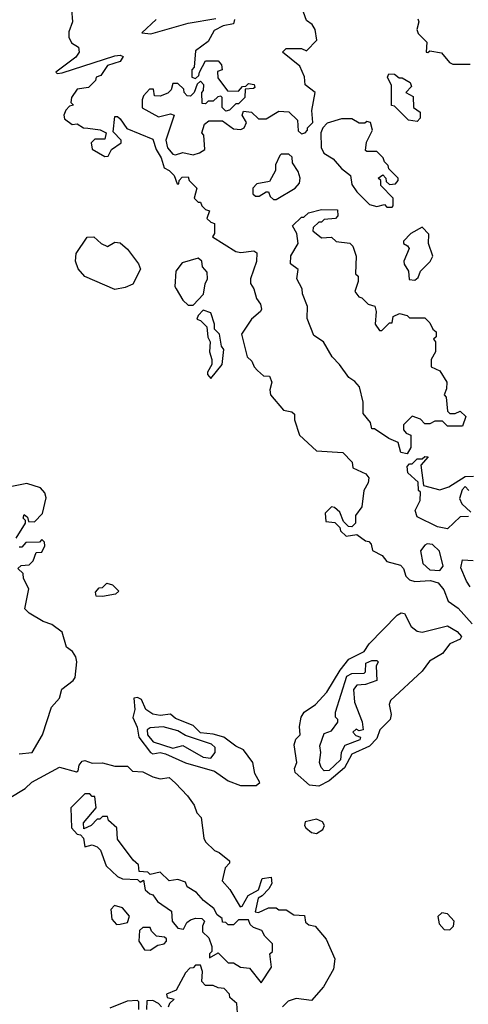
# Model space of a CAD drawing. Extents: x 2889633 to 3052318, y 540750 to 918690.
# Tile 440 of 656: x 2975027 to 2976808, y 807145 to 811054. Entities that reach past the tile are written whole.
import ezdxf

# ---------------------------------------------------------------- set-up
doc = ezdxf.new("R2010")
doc.units = 0

msp = doc.modelspace()

# ---------------------------------------------------------------- linework, layer by layer
at = {"layer": '0CON02XD'}
for points in [[(2975232.5, 811095), (2975236.7, 811045), (2975221.2, 811005), (2975221.2, 810985), (2975232.3, 810962.3), (2975260, 810945), (2975262.5, 810925), (2975250, 810905), (2975170, 810845), (2975175, 810840), (2975195, 810843.3), (2975405, 810910), (2975425, 810912.5), (2975437.5, 810907.5), (2975425, 810887.5), (2975375, 810872.5), (2975348.3, 810831.7), (2975330, 810825), (2975328.3, 810811.7), (2975300, 810785), (2975255, 810777.5), (2975232.5, 810745), (2975230, 810725), (2975240, 810715), (2975225, 810710), (2975210, 810695), (2975202.5, 810675), (2975205, 810660), (2975235, 810637.5), (2975255, 810640), (2975280, 810625), (2975297, 810623), (2975346.4, 810616.4), (2975370, 810605), (2975365, 810580), (2975325, 810580), (2975310, 810565), (2975315, 810540), (2975365, 810510), (2975378.3, 810511.7), (2975391.7, 810538.3), (2975430, 810565), (2975430, 810575), (2975398.3, 810608.3), (2975405, 810670), (2975415, 810670), (2975425, 810660), (2975451.7, 810621.7), (2975555, 810580), (2975568.3, 810538.3), (2975588.8, 810505), (2975600, 810465), (2975620, 810455), (2975640, 810435), (2975651.7, 810401.7), (2975658.3, 810401.7), (2975660, 810415), (2975671.7, 810428.3), (2975695, 810430), (2975700, 810415), (2975730, 810385), (2975720, 810345), (2975735, 810330), (2975745, 810330), (2975750, 810315), (2975765, 810300), (2975780, 810295), (2975770, 810265), (2975785, 810250), (2975800, 810245), (2975800, 810205), (2975791.7, 810191.7), (2975885, 810133.3), (2975905, 810130), (2975956.7, 810136.7), (2975968.3, 810128.3), (2975966.4, 810093.6), (2975942.5, 810025), (2975943, 810007), (2975956.7, 809985), (2975966.4, 809946.4), (2975983.3, 809925), (2975986.7, 809905), (2975982.5, 809895), (2975947.5, 809865), (2975907.5, 809805), (2975930, 809715), (2975948.3, 809698.3), (2975957.5, 809675), (2975970.7, 809660.7), (2975995, 809640), (2976018.3, 809638.3), (2976027.5, 809615), (2976020, 809585), (2976022.5, 809565), (2976073.9, 809503.9), (2976107, 809497), (2976118.3, 809488.3), (2976117.5, 809465), (2976137.5, 809405), (2976205, 809342.5), (2976310, 809335), (2976347, 809297), (2976350, 809275), (2976400.7, 809250.7), (2976412.5, 809235), (2976410, 809215), (2976392.5, 809185), (2976385, 809120), (2976360, 809085), (2976360, 809055), (2976345, 809040), (2976331.7, 809041.7), (2976311.7, 809061.7), (2976298.3, 809098.3), (2976277, 809117), (2976265, 809120), (2976240, 809095), (2976241.7, 809061.7), (2976278.3, 809058.3), (2976298.3, 809038.3), (2976300, 809025), (2976323, 809003), (2976365, 809010), (2976400, 808985), (2976412.5, 808982.5), (2976421.7, 808971.7), (2976427, 808947), (2976466.4, 808926.4), (2976485, 808902.5), (2976538.3, 808888.3), (2976550, 808875), (2976560, 808845), (2976575, 808830), (2976595, 808823.3), (2976657.3, 808827.3), (2976688.3, 808818.3), (2976710.7, 808790.7), (2976727.5, 808745), (2976767.7, 808717.7), (2976822.5, 808655)], [(2975880, 811055), (2975875, 811037.5), (2975835, 811030), (2975799.3, 811010.7), (2975775, 810967.5), (2975725, 810930), (2975720, 810865), (2975710, 810855), (2975710, 810825), (2975725, 810820), (2975738.3, 810831.7), (2975740, 810845), (2975765, 810890), (2975815, 810890), (2975827.5, 810875), (2975830, 810855), (2975811.7, 810848.3), (2975813, 810823), (2975851.7, 810771.7), (2975895, 810770), (2975911.7, 810788.3), (2975925, 810790), (2975935, 810800), (2975957, 810797), (2975960, 810785), (2975955, 810780), (2975921.7, 810778.3), (2975920, 810745), (2975895, 810720), (2975885, 810720), (2975860, 810695), (2975845, 810690), (2975830, 810705), (2975830, 810745), (2975825, 810750), (2975813, 810747), (2975795, 810730), (2975775, 810730), (2975765, 810720), (2975751.7, 810721.7), (2975750, 810765), (2975757, 810773), (2975757.5, 810795), (2975745, 810810), (2975731.7, 810798.3), (2975720, 810765), (2975705, 810750), (2975691.7, 810751.7), (2975680, 810765), (2975678.3, 810778.3), (2975655, 810800), (2975635, 810800), (2975627.5, 810775), (2975615, 810762.5), (2975585, 810750), (2975561.7, 810751.7), (2975558.3, 810778.3), (2975541.7, 810778.3), (2975518.3, 810751.7), (2975512.5, 810735), (2975513.6, 810703.6), (2975578.3, 810668.3), (2975625, 810680), (2975640, 810675), (2975606.7, 810575), (2975613.3, 810545), (2975635, 810520), (2975645, 810516.7), (2975675, 810526.7), (2975715, 810516.7), (2975740, 810525), (2975761.7, 810538.3), (2975757.5, 810595), (2975750, 810605), (2975760.7, 810639.3), (2975778.3, 810651.7), (2975831.7, 810651.7), (2975875, 810620), (2975905, 810617.5), (2975917.5, 810625), (2975927.5, 810645), (2975910, 810675), (2975915, 810690), (2975947, 810687), (2975975, 810660), (2976005, 810660), (2976055, 810690), (2976095, 810687.5), (2976130, 810655), (2976132.5, 810612.5), (2976145, 810600), (2976160, 810605), (2976170, 810615), (2976170, 810625), (2976190, 810645), (2976187, 810693), (2976200, 810765), (2976160, 810795), (2976157, 810827), (2976139.3, 810869.3), (2976070, 810925), (2976085, 810940), (2976145, 810940), (2976165, 810930), (2976207, 810973), (2976200, 811015), (2976187.5, 811035), (2976165, 811050), (2976153.6, 811083.6)], [(2975568.8, 811055), (2975511.7, 811001.7), (2975547, 810997), (2975695, 811040), (2975805, 811058.6)], [(2976607.3, 811057.3), (2976611.2, 811045), (2976603.3, 811015), (2976608.3, 810998.3), (2976642.5, 810965), (2976640, 810925), (2976647, 810923), (2976655, 810930), (2976701.7, 810921.7), (2976733.6, 810883.6), (2976747, 810877), (2976815, 810877.5)], [(2976605, 810650), (2976570, 810655), (2976515, 810710), (2976503, 810713), (2976503, 810793), (2976487.5, 810825), (2976491.7, 810838.3), (2976515, 810837.5), (2976533, 810823), (2976545, 810822.5), (2976577.5, 810805), (2976581.7, 810788.3), (2976560, 810765), (2976588.3, 810748.3), (2976590, 810705), (2976617, 810687), (2976617, 810663), (2976605, 810650)], [(2976505, 810310), (2976510, 810315), (2976510, 810345), (2976460, 810395), (2976460, 810415), (2976450, 810425), (2976468.3, 810438.3), (2976480, 810425), (2976481.7, 810411.7), (2976495, 810400), (2976518.3, 810401.7), (2976530, 810415), (2976530, 810425), (2976491.7, 810461.7), (2976490, 810475), (2976475, 810490), (2976470, 810505), (2976445, 810530), (2976405, 810530), (2976400, 810535), (2976403, 810567), (2976427.5, 810615), (2976420, 810645), (2976405, 810650), (2976397, 810643), (2976375, 810642.5), (2976345, 810660), (2976305, 810660), (2976247, 810643), (2976230, 810625), (2976222.5, 810605), (2976223, 810547), (2976233.6, 810523.6), (2976271.7, 810501.7), (2976305, 810462.5), (2976340, 810435), (2976345, 810400), (2976365, 810370), (2976415, 810320), (2976445, 810312.5), (2976475, 810320), (2976485, 810310), (2976505, 810310)], [(2976045, 810340), (2976120, 810385), (2976137.5, 810405), (2976140, 810425), (2976131.7, 810451.7), (2976110, 810485), (2976108.3, 810508.3), (2976095, 810520), (2976065, 810520), (2976060, 810515), (2976043, 810477), (2976042.5, 810455), (2976018.3, 810411.7), (2975968.3, 810401.7), (2975952.5, 810385), (2975953, 810363), (2975963, 810353), (2975977, 810353), (2976005, 810370), (2976015, 810370), (2976021.7, 810351.7), (2976035, 810340), (2976045, 810340)], [(2976565, 809330), (2976540, 809335), (2976530, 809375), (2976491.7, 809391.7), (2976435, 809430), (2976425, 809430), (2976420, 809455), (2976390.7, 809490.7), (2976390, 809535), (2976376.1, 809596.1), (2976357.7, 809617.7), (2976333, 809633), (2976296.2, 809685), (2976266.7, 809715), (2976232.5, 809775), (2976195, 809800), (2976168, 809868), (2976168.8, 809915), (2976150, 809965), (2976148.8, 809985), (2976127.5, 810025), (2976131.7, 810061.7), (2976102.5, 810085), (2976103.6, 810116.4), (2976132.5, 810165), (2976127.5, 810205), (2976110, 810235), (2976145, 810270), (2976155, 810270), (2976173.3, 810286.7), (2976225, 810300), (2976288.3, 810298.3), (2976290, 810275), (2976280, 810265), (2976235, 810260), (2976225, 810250), (2976215, 810250), (2976191.7, 810228.3), (2976190, 810215), (2976225, 810187.5), (2976265, 810190), (2976283, 810173), (2976337, 810167), (2976350, 810155), (2976362.5, 810115), (2976360, 810045), (2976370, 810035), (2976370, 810015), (2976357.5, 809975), (2976373.6, 809953.6), (2976385, 809950), (2976410, 809925), (2976437, 809917), (2976442.5, 809895), (2976437.5, 809845), (2976455, 809820), (2976465, 809820), (2976495, 809850), (2976505, 809850), (2976510, 809875), (2976535, 809887.5), (2976565, 809880), (2976575, 809870), (2976635, 809870), (2976655, 809850), (2976667.5, 809825), (2976680, 809815), (2976680, 809795), (2976670, 809785), (2976677.5, 809775), (2976677.5, 809735), (2976660, 809705), (2976660, 809675), (2976695, 809660), (2976722.5, 809615), (2976721.7, 809588.3), (2976712.5, 809565), (2976720, 809555), (2976725, 809500), (2976735, 809490), (2976755, 809490), (2976775, 809500), (2976798.3, 809478.3), (2976785, 809440), (2976725, 809440), (2976705, 809460), (2976675, 809460), (2976655, 809450), (2976635, 809450), (2976618.3, 809468.3), (2976585, 809480), (2976550, 809445), (2976550, 809425), (2976561.7, 809411.7), (2976580, 809405), (2976580, 809355), (2976565, 809330)], [(2976595, 810020), (2976609.3, 810030.7), (2976617.5, 810055), (2976656.4, 810093.6), (2976667.5, 810115), (2976650, 810165), (2976651.7, 810201.7), (2976625, 810230), (2976580, 810205), (2976550, 810175), (2976550, 810165), (2976566.4, 810156.4), (2976572.5, 810145), (2976552.5, 810095), (2976553, 810083), (2976570, 810055), (2976573, 810023), (2976595, 810020)], [(2975405, 809982.5), (2975285, 810033.8), (2975258.8, 810065), (2975248.8, 810095), (2975250.8, 810125), (2975295, 810190), (2975321.7, 810191.7), (2975350, 810165), (2975375, 810153.8), (2975405, 810170), (2975425, 810167.5), (2975455, 810143.3), (2975498.8, 810085), (2975506.1, 810063.9), (2975475.9, 810004.1), (2975445, 809990), (2975405, 809982.5)], [(2975715, 809920), (2975756.1, 809963.9), (2975762.5, 810005), (2975772.5, 810025), (2975771.7, 810051.7), (2975753, 810073), (2975750, 810095), (2975735, 810107.5), (2975671.7, 810088.3), (2975646.7, 810055), (2975643.3, 809995), (2975647.5, 809985), (2975675, 809940), (2975695, 809920), (2975715, 809920)], [(2975785, 809630), (2975830, 809685), (2975837.5, 809745), (2975828.3, 809758.3), (2975820, 809805), (2975800, 809825), (2975800, 809845), (2975785, 809890), (2975755, 809900), (2975735, 809880), (2975730, 809865), (2975745, 809860), (2975770, 809835), (2975773.6, 809793.6), (2975782.5, 809775), (2975780, 809735), (2975790, 809705), (2975790, 809685), (2975772.5, 809655), (2975772.5, 809645), (2975785, 809630)], [(2976808.3, 809081.7), (2976775, 809080), (2976725, 809032.5), (2976685, 809040), (2976605, 809080), (2976597.5, 809105), (2976616.7, 809145), (2976617.5, 809177.5), (2976610, 809185), (2976608.3, 809218.3), (2976567.5, 809255), (2976565, 809280), (2976575, 809290), (2976585, 809290), (2976605, 809310), (2976625, 809310), (2976635, 809320), (2976648.3, 809318.3), (2976620, 809285), (2976630, 809205), (2976695, 809187.5), (2976730.7, 809199.3), (2976795, 809240), (2976828.3, 809241.7)], [(2975012.5, 808995), (2975050, 809055), (2975050, 809065), (2975040, 809075), (2975045, 809090), (2975058.3, 809078.3), (2975061.7, 809061.7), (2975085, 809060), (2975117, 809093), (2975132.5, 809155), (2975126.1, 809176.1), (2975110, 809195), (2975055, 809212.5), (2974995, 809200)], [(2976810, 809185), (2976795, 809200), (2976783, 809187), (2976772.5, 809152.5), (2976781.7, 809131.7), (2976818.3, 809098.3)], [(2975025, 808140), (2975076.7, 808145), (2975116.7, 808215), (2975152.5, 808325), (2975185, 808360), (2975193.9, 808396.1), (2975239.3, 808430.7), (2975247, 808443), (2975254, 808505), (2975250, 808525), (2975236.7, 808545), (2975212.3, 808562.3), (2975195, 808622.5), (2975155, 808652.5), (2975120, 808665), (2975065, 808697.5), (2975047.5, 808715), (2975062.5, 808795), (2975042.5, 808835), (2975040, 808855), (2975020, 808875), (2975033, 808887), (2975065, 808890), (2975080, 808905), (2975091.7, 808938.3), (2975115, 808940), (2975126.7, 808965), (2975125, 808980), (2975115, 808990), (2975105, 808980), (2975051.7, 808978.3), (2975035, 808960), (2975025, 808960)], [(2976695, 808867.5), (2976707.5, 808885), (2976693.6, 808943.6), (2976665, 808970), (2976645, 808972.5), (2976635, 808967.5), (2976617.5, 808945), (2976627.5, 808895), (2976655, 808870), (2976695, 808867.5)], [(2976815, 808802.5), (2976800, 808825), (2976778.3, 808878.3), (2976785, 808910), (2976827, 808907)], [(2975355, 808763.3), (2975330, 808765), (2975328.3, 808781.7), (2975341.7, 808798.3), (2975355, 808800), (2975372.5, 808817.5), (2975395, 808810), (2975420, 808785), (2975407, 808773), (2975355, 808763.3)], [(2976215, 808011.2), (2976177.5, 808015), (2976120, 808065), (2976118.3, 808081.7), (2976127.5, 808105), (2976116.7, 808175), (2976123, 808197), (2976140, 808215), (2976137.5, 808247.5), (2976144.2, 808285), (2976156.7, 808305), (2976201.2, 808335), (2976245.6, 808384.4), (2976299.1, 808470.9), (2976333.8, 808515), (2976393.8, 808545), (2976413.6, 808576.4), (2976525, 808690), (2976540.8, 808699.2), (2976555, 808696), (2976581.2, 808645), (2976605, 808626.2), (2976625, 808622), (2976725, 808648), (2976763.8, 808625), (2976781.2, 808605), (2976775, 808594.2), (2976734.3, 808575.7), (2976705, 808537.5), (2976653.1, 808506.9), (2976625, 808468), (2976499.5, 808350.5), (2976494, 808335), (2976501.4, 808295), (2976497.1, 808275), (2976457.1, 808235), (2976445, 808200), (2976415, 808170), (2976345, 808138), (2976316.1, 808083.9), (2976255, 808032.5), (2976215, 808011.2)], [(2976235, 808072.5), (2976223.3, 808085), (2976217.5, 808105), (2976222.5, 808145), (2976218.3, 808171.7), (2976235, 808220), (2976265, 808230), (2976290, 808265), (2976290, 808275), (2976280, 808285), (2976280, 808305), (2976325, 808447.5), (2976345, 808458.8), (2976395, 808460), (2976400, 808465), (2976400.7, 808499.3), (2976425, 808510), (2976445, 808510), (2976450, 808505), (2976442.5, 808487.5), (2976445, 808430), (2976400, 808415), (2976365, 808412.5), (2976352.5, 808395), (2976356.2, 808345), (2976386.4, 808266.4), (2976390, 808235), (2976375, 808230), (2976363, 808237), (2976350, 808225), (2976361.7, 808211.7), (2976380, 808205), (2976377.5, 808195), (2976317, 808173), (2976303.3, 808145), (2976300, 808115), (2976255, 808073.3), (2976235, 808072.5)], [(2975903, 808013), (2975965, 808013.3), (2975980, 808025), (2975960.8, 808060.8), (2975952.9, 808105), (2975915.6, 808155.6), (2975885, 808170), (2975837.5, 808205), (2975795, 808217.5), (2975745, 808222.5), (2975715, 808251.2), (2975645, 808280), (2975625, 808296.7), (2975585, 808292), (2975555, 808296.2), (2975527.5, 808315), (2975510, 808355), (2975495, 808362.5), (2975480, 808360), (2975483.3, 808315), (2975476.4, 808283.6), (2975492.9, 808245), (2975499.2, 808205), (2975546.7, 808145), (2975555, 808140), (2975585, 808144.2), (2975605, 808140), (2975685, 808104), (2975800.8, 808070.8), (2975855, 808032.5), (2975903, 808013)], [(2975785, 808122.5), (2975802.5, 808145), (2975802.5, 808165), (2975787.7, 808177.7), (2975685, 808212.5), (2975655, 808230), (2975596.1, 808246.1), (2975545, 808242.5), (2975532.5, 808235), (2975533.8, 808215), (2975556.4, 808186.4), (2975635, 808161.2), (2975675, 808172.5), (2975755, 808126.7), (2975785, 808122.5)], [(2974985, 807963.3), (2975048.8, 808001.2), (2975075, 808026.7), (2975185, 808086.7), (2975251.7, 808068.3), (2975258.3, 808071.7), (2975262.5, 808095), (2975275, 808110), (2975285, 808112.5), (2975315, 808102.5), (2975355, 808103.3), (2975405, 808090), (2975455, 808090), (2975475, 808070), (2975515, 808067.5), (2975555, 808047.5), (2975585, 808040), (2975620, 808045), (2975645, 808022.5), (2975693, 807973), (2975720, 807935), (2975730, 807905), (2975747, 807887), (2975757.5, 807805), (2975765, 807790), (2975800, 807755), (2975818.3, 807748.3), (2975860, 807715), (2975860, 807705), (2975843, 807687), (2975830, 807635), (2975860.7, 807600.7), (2975901.7, 807531.7), (2975910, 807535), (2975933.6, 807576.4), (2975975, 807600), (2975990, 807645), (2976025, 807650), (2976027.5, 807625), (2976016.1, 807603.9), (2975990, 807575), (2975973, 807567), (2975961.7, 807511.7), (2975975, 807510), (2976015, 807527.5), (2976045, 807527.5), (2976055, 807520), (2976085, 807520), (2976115, 807500), (2976157, 807497), (2976161.7, 807471.7), (2976175, 807460), (2976200, 807455), (2976243, 807403), (2976277.5, 807325), (2976272.5, 807285), (2976232.5, 807215), (2976185, 807160), (2976125, 807167.5), (2976093, 807157), (2976070, 807135)], [(2975985, 807230), (2976027, 807293), (2976020, 807345), (2976030, 807355), (2976030, 807385), (2976000, 807415), (2975988.3, 807438.3), (2975955, 807450), (2975941.7, 807461.7), (2975935, 807480), (2975895, 807480), (2975875, 807460), (2975855, 807460), (2975845, 807470), (2975831.7, 807471.7), (2975830, 807485), (2975810.7, 807500.7), (2975797.5, 807525), (2975757, 807557), (2975729.3, 807589.3), (2975691.7, 807611.7), (2975685, 807630), (2975655, 807640), (2975620, 807635), (2975585, 807670), (2975545, 807660), (2975535, 807670), (2975501.7, 807671.7), (2975498.3, 807698.3), (2975477, 807717), (2975415, 807800), (2975412.5, 807845), (2975380, 807875), (2975375, 807890), (2975355, 807890), (2975345, 807880), (2975335, 807880), (2975310, 807855), (2975281.7, 807841.7), (2975280, 807865), (2975330, 807925), (2975325, 807970), (2975315, 807970), (2975305, 807980), (2975285, 807980), (2975230, 807925), (2975232.5, 807845), (2975255, 807820), (2975268.3, 807818.3), (2975280, 807805), (2975285, 807770), (2975315, 807777.5), (2975335, 807770), (2975347, 807757), (2975370, 807695), (2975415, 807652.5), (2975435, 807642.5), (2975495, 807640), (2975505, 807630), (2975518.3, 807638.3), (2975525, 807600), (2975543, 807583), (2975555, 807580), (2975573.6, 807553.6), (2975630, 807515), (2975632.5, 807475), (2975655, 807447.5), (2975677, 807443), (2975690.7, 807469.3), (2975705, 807480), (2975725, 807487.5), (2975750, 807485), (2975760, 807475), (2975752.5, 807455), (2975753, 807433), (2975778.3, 807408.3), (2975790, 807375), (2975790, 807355), (2975780, 807345), (2975780, 807330), (2975815, 807350), (2975855, 807310), (2975875, 807310), (2975903, 807293), (2975938.8, 807288.8), (2975985, 807230)], [(2976205, 807823.3), (2976230.7, 807839.3), (2976237.5, 807855), (2976229.3, 807869.3), (2976205, 807880), (2976160.7, 807869.3), (2976157.5, 807855), (2976162.5, 807845), (2976185, 807826.7), (2976205, 807823.3)], [(2975411.7, 807461.7), (2975425, 807462.5), (2975455, 807470), (2975462.5, 807495), (2975435, 807527.5), (2975403, 807537), (2975388.3, 807521.7), (2975393, 807483), (2975411.7, 807461.7)], [(2976735, 807440), (2976748.8, 807455), (2976751.2, 807475), (2976725, 807503.8), (2976702.3, 807507.7), (2976686.2, 807493.8), (2976692, 807465), (2976711.7, 807441.7), (2976735, 807440)], [(2975545, 807360), (2975575, 807380), (2975600, 807385), (2975610, 807395), (2975610, 807405), (2975601.7, 807411.7), (2975570, 807415), (2975550, 807435), (2975545, 807450), (2975515, 807450), (2975502.5, 807437.5), (2975500, 807395), (2975521.7, 807361.7), (2975545, 807360)], [(2975891.7, 807111.7), (2975888.3, 807148.3), (2975861.7, 807171.7), (2975860, 807185), (2975838.3, 807208.3), (2975815, 807210), (2975795, 807220), (2975765, 807220), (2975750, 807235), (2975752.5, 807275), (2975745, 807300), (2975725, 807300), (2975715, 807290), (2975701.7, 807288.3), (2975685, 807270), (2975648.3, 807201.7), (2975610, 807185), (2975611.7, 807171.7), (2975640, 807165), (2975621.7, 807148.3), (2975616.4, 807133.6)], [(2975500, 807125), (2975500, 807155), (2975495, 807160), (2975453, 807157), (2975385, 807130)], [(2975590, 807135), (2975578.3, 807148.3), (2975555, 807160), (2975531.7, 807158.3), (2975530, 807125)]]:
    msp.add_lwpolyline(points, dxfattribs=at)

doc.saveas('drawing.dxf')
